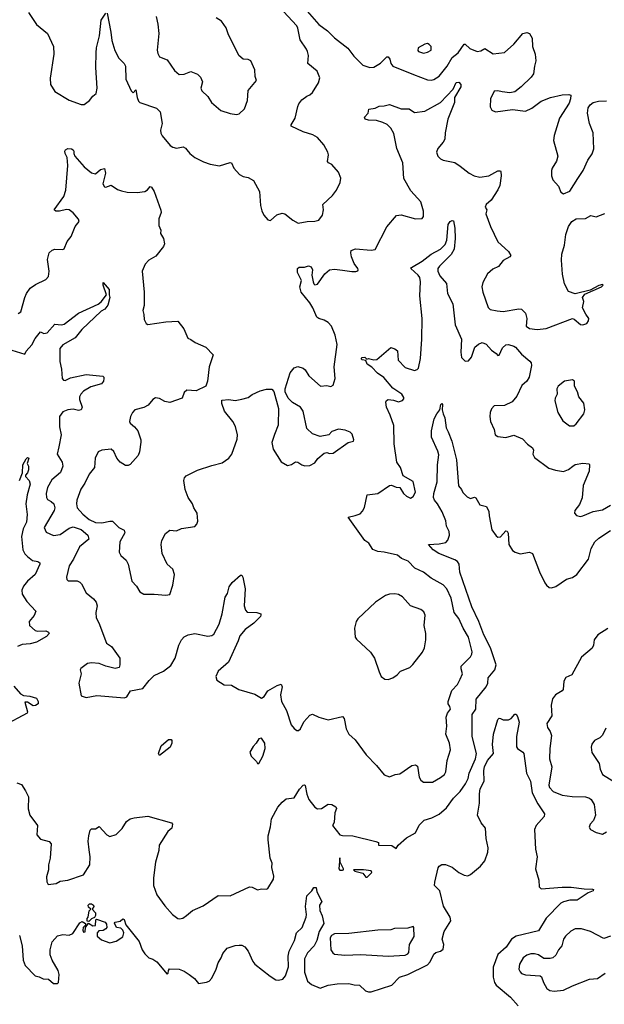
# Model space of a CAD drawing. Extents: x 2133489 to 2292442, y 756223 to 916462.
# Tile 370 of 463: x 2252876 to 2257348, y 845777 to 853310. Entities that reach past the tile are written whole.
import ezdxf

# ---------------------------------------------------------------- set-up
doc = ezdxf.new("R2010")
doc.units = 0

msp = doc.modelspace()

# ---------------------------------------------------------------- linework, layer by layer
at = {"layer": '0CON20XD'}
for points in [[(2252944.2, 853365), (2253005, 853272.5), (2253088.8, 853205), (2253133.8, 853105), (2253137.5, 853045), (2253108.3, 852861.7), (2253112, 852815), (2253145, 852760), (2253255, 852693.4), (2253345, 852661.9), (2253368.3, 852661.7), (2253409.7, 852690.3), (2253435.6, 852724.4), (2253460, 852745), (2253469.5, 852785), (2253459.2, 852945), (2253461.3, 853055), (2253463.1, 853095), (2253486.2, 853185), (2253498.1, 853305), (2253535, 853360)], [(2253545, 853360), (2253573.5, 853215), (2253580.2, 853150.2), (2253603.3, 853075), (2253634.2, 853015), (2253674.5, 852974.5), (2253684.3, 852955), (2253688, 852855), (2253727.5, 852765), (2253745, 852748.8), (2253765, 852772.5), (2253775.5, 852715), (2253785, 852686.7), (2253795, 852676), (2253922.6, 852632.6), (2253951.2, 852605), (2253966, 852515), (2253954, 852465), (2253955, 852442.5), (2253965, 852420), (2254028.3, 852348.3), (2254046.7, 852335), (2254075, 852327.1), (2254126.8, 852336.8), (2254145, 852328), (2254155, 852313.8), (2254178, 852285), (2254215, 852255.8), (2254282.1, 852222.1), (2254332.5, 852205), (2254405, 852191.4), (2254485, 852216), (2254495, 852213.3), (2254515, 852172.5), (2254556.7, 852125), (2254585, 852110), (2254625, 852101.2), (2254665, 852078.8), (2254711.2, 851995), (2254718.3, 851888.3), (2254728.3, 851848.3), (2254743.3, 851815), (2254775, 851777.5), (2254795, 851772.5), (2254844.2, 851815.8), (2254885, 851828.8), (2254905, 851823.3), (2254965, 851776.7), (2255006.1, 851753.9), (2255075, 851766), (2255135, 851768), (2255165, 851776.7), (2255191.2, 851815), (2255200, 851855), (2255196.2, 851895), (2255268.8, 851965), (2255298.8, 852005), (2255328.8, 852065), (2255333, 852097), (2255313.6, 852143.6), (2255265, 852202.5), (2255237.5, 852215), (2255230, 852225), (2255238.8, 852275), (2255233.8, 852295), (2255201.7, 852351.7), (2255155, 852408.8), (2255119.1, 852429.1), (2255045, 852452.9), (2254953.8, 852495), (2254952, 852505), (2254984.2, 852555), (2255002.9, 852645), (2255012.5, 852665), (2255035, 852696.7), (2255072.5, 852725), (2255095.8, 852734.2), (2255115, 852753.3), (2255162.7, 852827.3), (2255170.8, 852865), (2255150.8, 852915), (2255081.2, 852975), (2255084.3, 853035), (2255078.9, 853065), (2255071.1, 853085), (2255021.2, 853155), (2255004, 853244), (2254995, 853261.4), (2254895, 853372.2)], [(2253920.3, 853335), (2253932.4, 853275), (2253940.5, 853205), (2253927, 853077), (2253931.7, 853051.7), (2253945, 853026.2), (2254005, 853003.3), (2254061.2, 852921.2), (2254095, 852890), (2254135, 852892.9), (2254185, 852914), (2254235, 852892), (2254258.7, 852868.7), (2254274.3, 852835), (2254262.5, 852785), (2254269.2, 852765), (2254315, 852722), (2254344.2, 852675), (2254415, 852616), (2254485, 852592.5), (2254535, 852584.2)], [(2254535, 852584.2), (2254555, 852588.8), (2254595, 852627.5), (2254617.4, 852692.6), (2254625, 852766.7), (2254686.7, 852845), (2254676.7, 852875), (2254674, 852925), (2254644.2, 852994.2), (2254625, 853003.8), (2254585, 853008), (2254551.2, 853035), (2254470.9, 853200.9), (2254456.6, 853246.6), (2254418.7, 853298.7), (2254380, 853325)], [(2255075, 853375.4), (2255165, 853273.1), (2255231.9, 853225), (2255285, 853170), (2255385, 853091.2), (2255431.4, 853031.4), (2255501.3, 852961.3), (2255555, 852944.4), (2255585, 852947.1), (2255635, 852977.5), (2255685, 853026.2), (2255695, 853026.7), (2255707.4, 853007.4), (2255715.6, 852975), (2255730, 852955), (2255888.6, 852891.4), (2255995, 852850), (2256025, 852846.2), (2256045, 852850.8), (2256085, 852877.3), (2256147.4, 852955), (2256185, 853019.5), (2256230, 853055), (2256275, 853121.2), (2256285, 853121.2), (2256318.8, 853088.8), (2256375, 853067.5), (2256405, 853070.7), (2256435, 853088.9), (2256498.8, 853048.8), (2256585, 853059.2), (2256655, 853121.2), (2256725, 853203.3), (2256755, 853211.2), (2256775, 853203.3), (2256797.6, 853167.6), (2256800, 853105), (2256820, 853045), (2256825.7, 852995), (2256813.1, 852955), (2256805.6, 852894.4), (2256789.7, 852870.3), (2256713.5, 852796.5), (2256665, 852758.5), (2256625, 852749.2), (2256568.1, 852758.1), (2256535, 852766.4), (2256505, 852762), (2256478.1, 852705), (2256475, 852642.5), (2256488.3, 852618.3), (2256515, 852603.8), (2256645, 852622.5), (2256745, 852610), (2256795, 852633.1), (2256865, 852685.6), (2256936.7, 852715), (2257025, 852735.6), (2257077.5, 852737.5), (2257091.2, 852731.2), (2257090.8, 852705), (2257079.7, 852670.3), (2257005.8, 852555), (2256965.8, 852424.2), (2256960, 852385), (2256994, 852265), (2256981.7, 852228.3), (2256950, 852175), (2256943.8, 852155), (2256943.3, 852115), (2256953.3, 852085), (2256996.7, 852035), (2257015, 851990), (2257035, 851977.5), (2257085, 851996.7), (2257146.4, 852093.6), (2257185.8, 852155), (2257222, 852235), (2257255, 852282.5), (2257267.7, 852322.3), (2257263.8, 852445), (2257236.2, 852515), (2257218.8, 852595), (2257224.1, 852635.9), (2257240.8, 852659.2), (2257264.1, 852675.9), (2257304.1, 852685.9), (2257365, 852688)], [(2255965, 853054.3), (2255995, 853060), (2256023.6, 853076.4), (2256023.3, 853105), (2256008.8, 853118.8), (2255995, 853126.2), (2255975, 853121.2), (2255923.8, 853095), (2255921.2, 853075), (2255926.7, 853065), (2255965, 853054.3)], [(2254824.1, 850135.9), (2254804, 850075), (2254813.8, 850025), (2254875, 849927.5), (2254925, 849900), (2254955, 849906.7), (2254985, 849926.7), (2255005, 849923.8), (2255035, 849903.3), (2255057, 849897), (2255095, 849900), (2255135, 849920), (2255157.3, 849952.7), (2255205, 849993.3), (2255225, 849998.8), (2255245, 849991.2), (2255275, 849993.8), (2255390, 850075), (2255430, 850085), (2255432.5, 850095), (2255418.3, 850138.3), (2255403.6, 850153.6), (2255365, 850168.8), (2255313.9, 850176.1), (2255265, 850160), (2255240, 850135), (2255175, 850122), (2255115, 850142), (2255073.4, 850183.4), (2255044.2, 850314.2), (2255025, 850346.7), (2254962.4, 850382.4), (2254930, 850415), (2254907.5, 850462.5), (2254906.7, 850485), (2254945, 850607.5), (2254975, 850647.5), (2255005, 850656.7), (2255045, 850643.3), (2255060.5, 850630.5), (2255088.8, 850585), (2255176.1, 850506.1), (2255225, 850510), (2255255, 850504.2), (2255273.8, 850515), (2255290.5, 850565), (2255282.9, 850655), (2255305.5, 850825.5), (2255290, 850895), (2255261.1, 850965), (2255235, 850992.2), (2255205, 851012.2), (2255163.9, 851023.9), (2255148.6, 851035), (2255118.8, 851105), (2255095, 851144.4), (2255029.5, 851225), (2255018.6, 851265), (2255032.5, 851315), (2255000, 851375), (2255001.2, 851405), (2255015, 851416.2), (2255055, 851416.2), (2255085, 851426), (2255105, 851420), (2255115.9, 851395.9), (2255111.2, 851355), (2255120, 851305), (2255125, 851290), (2255135, 851282.5), (2255155, 851287.5), (2255210, 851365), (2255245, 851396), (2255285, 851400.8), (2255346.2, 851393.8), (2255417.7, 851382.3), (2255447.7, 851382.3), (2255461.7, 851388.3), (2255466, 851395), (2255462, 851405), (2255434.5, 851444.5), (2255414.2, 851495), (2255408.8, 851525), (2255412.5, 851545), (2255444.2, 851555.8), (2255565, 851545.8), (2255595, 851552.5), (2255685.5, 851725), (2255759.1, 851810.9), (2255795, 851817.5), (2255905, 851786), (2255955, 851790), (2255966, 851804), (2255964.5, 851845), (2255944, 851915), (2255869.2, 851999.2), (2255815.3, 852095), (2255808.2, 852215), (2255760.8, 852325), (2255738.9, 852438.9), (2255715, 852480), (2255686.8, 852506.8), (2255653.2, 852523.2), (2255605, 852537.5), (2255545, 852540.8), (2255518.3, 852548.3), (2255512.5, 852565), (2255542.5, 852595), (2255547.5, 852625), (2255595, 852633.8), (2255625, 852648.8), (2255665, 852651.2), (2255705, 852662), (2255795, 852628.8), (2255855, 852628), (2255895, 852600.8), (2255975, 852610), (2256094.2, 852675.8), (2256191.7, 852778.3), (2256215, 852830), (2256235, 852832.5), (2256250, 852815), (2256250, 852795), (2256201.2, 852715), (2256203.3, 852675), (2256150.7, 852549.3), (2256131.2, 852445), (2256128, 852395), (2256116.8, 852373.2), (2256074, 852325), (2256065.8, 852295), (2256075.7, 852265), (2256095.8, 852245), (2256116.7, 852235), (2256205, 852217.5), (2256245, 852188.1), (2256314, 852135), (2256353.9, 852115), (2256395, 852105.1), (2256465, 852114.9), (2256535, 852152.9), (2256553.6, 852153.6), (2256558, 852148), (2256560.3, 852115), (2256548.4, 852041.6), (2256533, 852007), (2256482, 851928), (2256444.7, 851895), (2256436.2, 851875), (2256449.2, 851855), (2256442, 851825), (2256478.3, 851728.3), (2256535, 851611.2), (2256615, 851536.2), (2256633.3, 851505), (2256625.7, 851494.3), (2256575, 851468), (2256539.3, 851420.7), (2256495, 851400.6), (2256454, 851365), (2256419.7, 851300.3), (2256411.4, 851265), (2256418.6, 851225), (2256459.1, 851109.1), (2256475, 851092.5), (2256528.3, 851081.7), (2256575, 851077.3), (2256695, 851097.1), (2256715, 851094.2), (2256744.3, 851064.3), (2256755.8, 851025), (2256751.2, 850965), (2256775, 850948), (2256835, 850940), (2256902.7, 850947.3), (2257105, 851023.8), (2257118.8, 851018.8), (2257165, 850978), (2257185, 850976), (2257215, 850986.2), (2257228, 851005), (2257229.2, 851025), (2257205.8, 851055.8), (2257182, 851105), (2257191.4, 851155), (2257181.9, 851185), (2257199.8, 851210.2), (2257327.8, 851265), (2257338.8, 851278.8), (2257333.3, 851283.3), (2257306, 851275), (2257239.8, 851240.2), (2257126.5, 851213.5), (2257075, 851230.8), (2257045, 851289.5), (2257027.6, 851362.4), (2257021, 851471), (2257024.3, 851515), (2257043.8, 851585), (2257055, 851665.8), (2257075, 851726.9), (2257099.2, 851765), (2257133.8, 851785), (2257205, 851790), (2257245, 851811.2), (2257285, 851802.5), (2257353, 851827)], [(2252865, 851061.2), (2252884.2, 851075.8), (2252914.3, 851185), (2252927.5, 851215), (2252956, 851255), (2252996.7, 851285), (2253075, 851322), (2253096.2, 851345), (2253102, 851385), (2253088, 851475), (2253101.2, 851525), (2253124.2, 851545.8), (2253145, 851553.8), (2253205, 851552), (2253215, 851556.7), (2253237.9, 851612.1), (2253269.1, 851650.9), (2253301.3, 851728.7), (2253331.9, 851765), (2253325, 851784), (2253285, 851832.5), (2253255.5, 851855.5), (2253235, 851857.1), (2253180, 851845), (2253153.6, 851843.6), (2253140, 851855), (2253213.2, 851956.8), (2253229.2, 852005), (2253243.1, 852195), (2253239.4, 852255), (2253224.4, 852285), (2253222, 852305), (2253226, 852314), (2253245, 852323.8), (2253272.3, 852322.3), (2253286.2, 852315), (2253291.2, 852305), (2253290, 852285), (2253298.8, 852265), (2253368, 852185), (2253425, 852138), (2253455, 852130), (2253495, 852163.8), (2253525, 852170), (2253532.1, 852135), (2253512.6, 852055), (2253525, 852030.6), (2253535, 852028.1), (2253575, 852044), (2253625, 852010.8), (2253655, 852000), (2253699.3, 851989.3), (2253775, 851987.1), (2253832.5, 851995), (2253852.7, 852007.3), (2253875, 852033.3), (2253885, 852028.8), (2253905, 851996.2), (2253956.5, 851853.5), (2253958.5, 851835), (2253940.8, 851785), (2253939.2, 851735), (2253955, 851700), (2253953.8, 851675), (2253976, 851636), (2253983.3, 851595), (2253975.8, 851574.2), (2253918.3, 851501.7), (2253865, 851470), (2253835, 851440), (2253812.5, 851385), (2253827.5, 851225), (2253828, 851122), (2253817.5, 851085), (2253826.7, 851055), (2253827.5, 851015), (2253842.5, 850985), (2253857, 850977), (2253995, 850999.4), (2254085, 851003.8), (2254131.2, 850945), (2254162.3, 850872.3), (2254185, 850864), (2254219.5, 850839.5), (2254298.8, 850805), (2254355.8, 850745), (2254325.7, 850655), (2254312.5, 850545), (2254298.8, 850505), (2254225, 850470.8), (2254154, 850475), (2254135, 850458), (2254119.2, 850415), (2254025, 850380.8), (2253985, 850388.1), (2253945, 850410.6), (2253915, 850417.5), (2253895.6, 850404.4), (2253858.7, 850361.3), (2253825, 850342.5), (2253757.5, 850325), (2253738, 850305), (2253724.2, 850275), (2253716.7, 850235), (2253722.3, 850222.3), (2253755, 850196.2), (2253778.8, 850165), (2253802, 850095), (2253802.3, 850077.7), (2253792.5, 850005), (2253782, 849975), (2253722.3, 849907.7), (2253705, 849898.8), (2253685, 849898), (2253645, 849925.6), (2253618.2, 849955), (2253595, 850007.1), (2253575, 850023.5), (2253503.4, 850016.6), (2253475, 850002.5), (2253453.1, 849955), (2253448.9, 849885), (2253407.6, 849832.4), (2253375.3, 849764.7), (2253342.4, 849717.6), (2253314.2, 849635), (2253309.2, 849605), (2253315.2, 849575.2), (2253358.1, 849528.1), (2253408.2, 849485), (2253455, 849462.9), (2253505, 849459.7), (2253564.4, 849474.4), (2253585, 849472.9), (2253634.5, 849424.5), (2253676.2, 849405), (2253680, 849385), (2253641.1, 849315), (2253637.5, 849235), (2253650.9, 849210.9), (2253690, 849175), (2253706.7, 849145), (2253734, 849015), (2253768.8, 848975), (2253795, 848932.5), (2253826.1, 848916.1), (2253905, 848916.2), (2253995, 848906.2), (2254025, 848912.5), (2254047.5, 848985), (2254060, 849065), (2254048, 849105), (2254004, 849145), (2253965.7, 849225), (2253959.2, 849295), (2253964.2, 849325), (2253991.2, 849378.8), (2254025, 849403.3), (2254075, 849400), (2254115, 849418), (2254215, 849432.5), (2254230.7, 849449.3), (2254237.7, 849472.3), (2254233.3, 849535), (2254208.8, 849575), (2254198.8, 849605), (2254164.4, 849654.4), (2254142.5, 849715), (2254132, 849785), (2254136.2, 849805), (2254150.3, 849819.7), (2254235, 849862.5), (2254345, 849900), (2254425, 849920), (2254475, 849954.2), (2254499.2, 849985), (2254539.7, 850100.3), (2254542.9, 850135), (2254526.9, 850196.9), (2254505.8, 850235.8), (2254442.5, 850315), (2254423, 850373), (2254421.7, 850398.3), (2254475, 850403.3), (2254525, 850397.5), (2254575, 850406.7), (2254625, 850420), (2254655, 850442.5), (2254715, 850470), (2254765, 850482.5), (2254805, 850482.5), (2254820, 850465), (2254856.2, 850335), (2254853, 850207), (2254824.1, 850135.9)], [(2255443, 849517), (2255479.7, 849530.3), (2255499.7, 849550.3), (2255512.9, 849577.1), (2255535, 849673.8), (2255615.6, 849684.4), (2255705, 849746.7), (2255719.3, 849749.3), (2255755, 849732.5), (2255785, 849730), (2255812.5, 849685), (2255833.9, 849663.9), (2255865, 849650), (2255885, 849662.5), (2255903.8, 849695), (2255886.1, 849776.1), (2255810.7, 849820.7), (2255788.8, 849885), (2255762, 849925), (2255741.1, 850065), (2255737.1, 850205), (2255711.1, 850285), (2255683.1, 850345), (2255676.2, 850383.8), (2255682.3, 850397.7), (2255695, 850403.8), (2255735, 850400), (2255775, 850386.2), (2255805, 850397.5), (2255815, 850410), (2255815, 850420), (2255798.8, 850445), (2255730.7, 850490.7), (2255661.4, 850571.4), (2255614, 850605), (2255570.3, 850650.3), (2255534, 850675), (2255523, 850703), (2255495, 850707.5), (2255487.5, 850715), (2255495, 850726), (2255516.7, 850726.7), (2255532.5, 850712.5), (2255545, 850717.5), (2255585, 850708), (2255608.8, 850711.2), (2255715, 850802.5), (2255745, 850792.5), (2255766.1, 850776.1), (2255772.5, 850705), (2255825, 850649.2), (2255895, 850626.2), (2255917.5, 850632.5), (2255925.9, 850644.1), (2255942, 850718), (2255953.1, 850865), (2255955.6, 851025), (2255937.4, 851197.4), (2255942.5, 851305), (2255936.6, 851336.6), (2255925, 851356), (2255867.5, 851405), (2255873.3, 851415), (2255955, 851463.1), (2256023.1, 851515), (2256095, 851553.8), (2256129.9, 851590.1), (2256142.7, 851622.7), (2256155, 851742.5), (2256168.8, 851765), (2256185, 851774), (2256195, 851770), (2256204.4, 851715), (2256207.3, 851635), (2256200.9, 851555), (2256177.2, 851512.8), (2256087.3, 851425), (2256075.5, 851405), (2256073.8, 851385), (2256090.2, 851350.2), (2256141.9, 851291.9), (2256149.6, 851215), (2256190, 851135), (2256208.5, 850975), (2256254.6, 850865), (2256249.6, 850765), (2256254.6, 850725), (2256285, 850698.5), (2256308.9, 850701.1), (2256331.7, 850728.3), (2256358, 850805), (2256385, 850828), (2256415, 850841.2), (2256445, 850828), (2256485, 850781.2), (2256521.2, 850755), (2256535, 850740), (2256545, 850742.5), (2256569.5, 850800.5), (2256595, 850821.2), (2256615, 850823.8), (2256655, 850812), (2256668.8, 850805), (2256715, 850752), (2256777.6, 850697.6), (2256788, 850685), (2256792.5, 850665), (2256774.5, 850575), (2256754.4, 850545), (2256717.6, 850512.4), (2256679.4, 850430.6), (2256644.4, 850385.6), (2256585, 850357.5), (2256505.5, 850354.5), (2256486.2, 850333.8), (2256475.6, 850305), (2256473, 850273), (2256478.6, 850235), (2256506.9, 850175), (2256513.8, 850135), (2256535, 850122), (2256595, 850114.3), (2256655, 850130), (2256722.3, 850102.3), (2256761.7, 850061.7), (2256798, 850035), (2256805.7, 850015.7), (2256802.5, 849985), (2256815, 849960), (2256925, 849878), (2256975, 849862.9), (2257035, 849854.4), (2257075, 849869.2), (2257108, 849895), (2257126, 849906), (2257185, 849917.1), (2257232.5, 849912.5), (2257236, 849905), (2257232.5, 849855), (2257187.5, 849745), (2257179.3, 849650.7), (2257158.2, 849601.8), (2257123.8, 849555), (2257121.2, 849535), (2257136.2, 849516.2), (2257165, 849510), (2257185, 849512.9), (2257263.6, 849546.4), (2257335, 849560.6), (2257395.4, 849594.6)], [(2252815, 850781.3), (2252915, 850750), (2252925.8, 850775), (2252968.3, 850821.7), (2252995, 850871.9), (2253035, 850921.2), (2253059.7, 850909.7), (2253085, 850914), (2253145, 850981.1), (2253195, 850974.5), (2253215, 850981.1), (2253325, 851064.5), (2253476.7, 851133.3), (2253498.5, 851151.5), (2253540, 851205), (2253515, 851280), (2253515, 851300), (2253560, 851245), (2253560, 851205), (2253566.7, 851185), (2253550.5, 851125), (2253527.1, 851095), (2253499.8, 851080.2), (2253350.3, 850939.7), (2253300.5, 850875), (2253205, 850821.4), (2253184.2, 850795), (2253182.1, 850695), (2253196.5, 850635), (2253201.8, 850565), (2253211.5, 850551.5), (2253225, 850548.6), (2253265, 850568.6), (2253385, 850595.7), (2253511.7, 850581.7), (2253520, 850575), (2253520, 850565), (2253517.5, 850545), (2253502.5, 850525), (2253420.2, 850499.8), (2253365, 850468.1), (2253343.1, 850445), (2253333.6, 850425), (2253332.5, 850405), (2253354, 850345), (2253346.7, 850325), (2253325, 850320.8), (2253285, 850329.4), (2253244.3, 850325.7), (2253205, 850308.8), (2253180, 850275), (2253180.6, 850195), (2253193.1, 850135), (2253175, 850042.5), (2253163.8, 849985), (2253201.4, 849925), (2253205.5, 849894.5), (2253188.6, 849845), (2253120.5, 849789.5), (2253088.3, 849731.7), (2253077.8, 849685), (2253080, 849655), (2253089.7, 849639.7), (2253116, 849625), (2253135.8, 849605), (2253144.4, 849575), (2253140, 849555), (2253064, 849425), (2253078.8, 849388.8), (2253135, 849362.9), (2253185, 849372.5), (2253255, 849420), (2253285, 849429.6), (2253345, 849410), (2253396.9, 849365), (2253404.2, 849335), (2253333.7, 849276.4), (2253288.3, 849181.7), (2253255, 849132), (2253234.1, 849044.1), (2253236.1, 849026.1), (2253246.1, 849016.1), (2253315, 849015.8), (2253335, 849008), (2253347.5, 848995), (2253384.2, 848925), (2253439.8, 848879.8), (2253460, 848855), (2253468.1, 848825), (2253458.1, 848775), (2253461.4, 848735), (2253482.2, 848695), (2253540.3, 848540.3), (2253578.8, 848515), (2253642.5, 848425), (2253642.5, 848375), (2253636.4, 848353.6), (2253605, 848346.7), (2253535, 848364), (2253485, 848384.2), (2253425, 848389.2), (2253395, 848383.8), (2253344.5, 848345.5), (2253338.1, 848335), (2253347.3, 848305), (2253328.8, 848235), (2253345, 848137.5), (2253385, 848125.5), (2253465, 848138.8), (2253677.8, 848122.2), (2253695, 848128.8), (2253723.8, 848176.2), (2253817.7, 848192.3), (2253867.1, 848255), (2253905, 848293.3), (2253975.3, 848324.7), (2254032, 848368), (2254064.4, 848425), (2254094.5, 848525), (2254115, 848565.7), (2254135, 848588.9), (2254165, 848603.5), (2254215, 848614.4), (2254315, 848592.9), (2254345, 848597.5), (2254360.3, 848609.7), (2254401.4, 848685), (2254424.1, 848764.1), (2254447.7, 848892.3), (2254465, 848920), (2254478.3, 848971.7), (2254502.5, 849005), (2254565, 849060), (2254575, 849060), (2254582.5, 849045), (2254602, 848955), (2254592.5, 848825), (2254603.2, 848793.2), (2254616, 848776), (2254690, 848775), (2254720, 848765), (2254720, 848755), (2254717.5, 848745), (2254667, 848693), (2254600, 848645), (2254560.8, 848595), (2254547.5, 848557.5), (2254474, 848395), (2254393.8, 848325), (2254376.7, 848285), (2254385, 848257.5), (2254440.5, 848220.5), (2254495, 848220), (2254552.5, 848185), (2254675, 848148.8), (2254725, 848118.8), (2254745, 848133.3), (2254775, 848176.7), (2254845, 848216.7), (2254877, 848227), (2254883.3, 848205), (2254870, 848145), (2254878.8, 848095), (2254916.2, 848025), (2254954, 847915), (2254975, 847886.2), (2254995, 847871.2), (2255007.7, 847872.3), (2255023.3, 847885), (2255050.9, 847939.1), (2255095, 847988.8), (2255115, 847998), (2255165, 847974.4), (2255235, 847954.4), (2255345, 847978.8), (2255357.5, 847965), (2255374.2, 847885.8), (2255392.7, 847842.7), (2255441.7, 847801.7), (2255526.7, 847685), (2255606.2, 847605), (2255665, 847534), (2255705, 847518.8), (2255747.5, 847535), (2255785, 847541.4), (2255875, 847603.3), (2255905, 847610), (2255918.8, 847598.8), (2255932.2, 847515), (2255945, 847491.2), (2255965, 847478), (2256035, 847478), (2256095, 847512.5), (2256125, 847536), (2256136.9, 847555), (2256146.8, 847643.2), (2256171.4, 847725), (2256164.5, 847774.5), (2256135.6, 847845), (2256143.1, 847905), (2256138.9, 847975), (2256148.9, 848005), (2256171.1, 848035), (2256166.7, 848055), (2256153.1, 848075), (2256153.1, 848095), (2256182.4, 848177.6), (2256225.6, 848225), (2256245.5, 848264.5), (2256262.5, 848305), (2256252.9, 848345), (2256254.3, 848365), (2256324.3, 848435), (2256335.6, 848455), (2256337.8, 848475), (2256309.1, 848585), (2256267.5, 848655), (2256235, 848729.2), (2256200.4, 848775), (2256176.7, 848885), (2256142.9, 848955), (2256115, 848986.2), (2256025, 849036.9), (2255964.2, 849084.2), (2255898.8, 849115), (2255846.6, 849166.6), (2255797.6, 849187.6), (2255765, 849212), (2255665, 849237.1), (2255615, 849242), (2255577.7, 849257.7), (2255548, 849305), (2255516.2, 849325), (2255390, 849505), (2255443, 849517)], [(2257115, 850202), (2257133, 850217), (2257191.2, 850295), (2257200, 850325), (2257191.2, 850375), (2257152.5, 850425), (2257143.2, 850463.2), (2257121.2, 850505), (2257120, 850545), (2257105, 850553.3), (2257045, 850544), (2256995, 850506), (2256985.7, 850485), (2256988.6, 850445), (2256971.9, 850415), (2256968.6, 850395), (2256992.5, 850305), (2257032.1, 850242.1), (2257083.2, 850203.2), (2257115, 850202)], [(2253408.5, 846958.5), (2253400.6, 847025), (2253404.2, 847065.8), (2253415, 847110), (2253425, 847120), (2253455, 847120), (2253485, 847137.5), (2253543, 847073), (2253565, 847062), (2253615, 847076.9), (2253658.7, 847121.3), (2253693.3, 847176.7), (2253721.2, 847195), (2253752.5, 847205), (2253857, 847217), (2254037.5, 847165), (2254046, 847155), (2254038.8, 847125), (2254009.5, 847100.5), (2253942.5, 846995), (2253940.5, 846955), (2253914, 846865), (2253898.5, 846745), (2253899.1, 846685), (2253925.6, 846615), (2253985, 846530), (2254045, 846464.2), (2254084.5, 846434.5), (2254098.8, 846431.2), (2254125, 846437.1), (2254153.1, 846456.9), (2254198.6, 846495), (2254278.3, 846531.7), (2254395, 846610), (2254485, 846607.5), (2254635, 846675.7), (2254655, 846672.9), (2254696.4, 846653.6), (2254725, 846660), (2254763, 846657), (2254775, 846662.5), (2254817.5, 846735), (2254821.2, 846758.8), (2254805.6, 846825), (2254807.1, 846857.1), (2254793.1, 846895), (2254775.6, 847035), (2254777.5, 847065), (2254795.8, 847135), (2254801.4, 847195), (2254851.1, 847285), (2254884.2, 847325), (2254915, 847348.8), (2254975, 847356.2), (2255017.4, 847422.6), (2255045, 847454.2), (2255055, 847456), (2255060.5, 847450.5), (2255073.1, 847385), (2255088, 847345), (2255134.6, 847284.6), (2255155, 847272.9), (2255185, 847276.5), (2255235, 847309.4), (2255265, 847305.6), (2255295, 847288), (2255299.2, 847275), (2255287.1, 847242.9), (2255282.1, 847167.9), (2255268, 847145), (2255325, 847074.3), (2255345, 847068), (2255425, 847065.7), (2255601.7, 847021.7), (2255620, 847015), (2255620, 846995), (2255722.5, 846992.5), (2255755, 846970), (2255772.5, 846995), (2255835, 847052), (2255905, 847090), (2255932.8, 847147.2), (2255971.2, 847185), (2256030, 847205), (2256085, 847232.5), (2256139.8, 847280.2), (2256195.6, 847355), (2256245, 847405.5), (2256285.8, 847465), (2256306.3, 847505), (2256314.7, 847545), (2256362.2, 847655), (2256370.3, 847695), (2256337.1, 847825), (2256337.5, 847995), (2256364.7, 848035.3), (2256368.6, 848111.4), (2256444.7, 848205.3), (2256456.4, 848235), (2256459.5, 848275), (2256511.5, 848335), (2256520, 848375), (2256477.8, 848505), (2256426, 848605), (2256387.9, 848705), (2256335, 848818), (2256242.8, 849082.8), (2256237.1, 849145), (2256224.4, 849165), (2256205, 849178.5), (2256082.9, 849225), (2256039.5, 849255), (2256004, 849295), (2256085, 849300), (2256135, 849311.1), (2256152, 849328), (2256164.8, 849365), (2256161, 849395), (2256141.6, 849435), (2256134.8, 849475), (2256108.3, 849545), (2256073.3, 849605), (2256048.7, 849635), (2256042.5, 849655), (2256044.8, 849685), (2256070, 849775), (2256071.8, 849905), (2256081.4, 849981.4), (2256075, 850010), (2256027.5, 850115), (2256026.7, 850165), (2256046.2, 850255), (2256066.2, 850295), (2256091.2, 850325), (2256097.5, 850365), (2256105, 850372.5), (2256110, 850365), (2256107.1, 850325), (2256115.4, 850295.4), (2256127.5, 850265), (2256137.3, 850187.3), (2256155, 850157.5), (2256182.2, 850085), (2256216.8, 849943.2), (2256232.4, 849742.4), (2256255.7, 849715.7), (2256265, 849693.3), (2256299.3, 849659.3), (2256325, 849647.5), (2256355, 849657.5), (2256365, 849652.5), (2256395, 849597.5), (2256447.5, 849585), (2256466.1, 849546.1), (2256466.7, 849515), (2256487.8, 849407.8), (2256520.3, 849360.3), (2256535, 849352), (2256555, 849354), (2256595, 849400), (2256605, 849397.5), (2256611.7, 849381.7), (2256617.5, 849295), (2256645, 849248.9), (2256665.3, 849235.3), (2256704.7, 849224.7), (2256775, 849237.1), (2256800, 849225), (2256852.5, 849085), (2256892.8, 849002.8), (2256905, 848984), (2256927, 848967), (2256945, 848964.3), (2256976.3, 848973.7), (2257060, 849030), (2257105, 849042.1), (2257138.5, 849065), (2257226.6, 849183.4), (2257246.8, 849265), (2257275.5, 849315), (2257307, 849343), (2257395, 849401.5)], [(2252873.3, 849785), (2252896.7, 849843.3), (2252900.8, 849905), (2252925, 849951.2), (2252935, 849960), (2252946.1, 849956.1), (2252933.3, 849915), (2252943, 849893), (2252942.7, 849867.3), (2252935.9, 849844.1), (2252920, 849825), (2252920, 849815), (2252948.8, 849785), (2252956.5, 849756.5), (2252934, 849674), (2252923.2, 849605), (2252931.8, 849525), (2252929.1, 849465), (2252903.3, 849415), (2252889.7, 849355), (2252899.6, 849255), (2252914.1, 849224.1), (2252935, 849201.9), (2252975, 849172.9), (2253015, 849164), (2253028.8, 849155), (2253031.2, 849145), (2252994.3, 849065), (2252934.4, 849015.6), (2252905.3, 848975), (2252893.5, 848945), (2252895.3, 848915.3), (2252929.4, 848859.4), (2252998.1, 848785), (2252987.8, 848752.2), (2252947.1, 848705), (2252950, 848675), (2252995, 848637.1), (2253015, 848630.8), (2253075, 848634), (2253097.5, 848625), (2253101.2, 848615), (2253079.8, 848590.2), (2253005, 848548.2), (2252955, 848534.6), (2252895, 848529.6), (2252860, 848515)], [(2255695, 848263.3), (2255730, 848275), (2255763, 848297), (2255790, 848325), (2255860, 848355), (2255883, 848377), (2255957.7, 848472.3), (2255973.8, 848505), (2255983.8, 848565), (2255984, 848615), (2255970, 848675), (2255978, 848755), (2255968.8, 848778.8), (2255945, 848798.8), (2255865.8, 848825.8), (2255803.3, 848895), (2255775, 848912), (2255745, 848917.5), (2255705, 848915.7), (2255673.3, 848905), (2255598.8, 848855), (2255462.5, 848725), (2255450, 848705), (2255436.7, 848655), (2255443.3, 848585), (2255451.7, 848571.7), (2255560.7, 848470.7), (2255590, 848425), (2255625, 848320), (2255642.5, 848285), (2255670, 848265), (2255695, 848263.3)], [(2257375, 848651.9), (2257298, 848605), (2257270.8, 848565), (2257265.6, 848525), (2257255, 848500.8), (2257175, 848432.5), (2257101.1, 848298.9), (2257053.2, 848276.8), (2257039.7, 848250.3), (2257032.9, 848185), (2257025, 848174.3), (2256976.1, 848143.9), (2256953.1, 848115), (2256940.8, 848065), (2256945.7, 847985), (2256908.1, 847925), (2256913.1, 847895), (2256934.4, 847865), (2256945.6, 847835), (2256932.5, 847735), (2256930, 847655), (2256948.1, 847595), (2256924.5, 847455), (2256928.9, 847435), (2256957.5, 847405), (2257025, 847377.1), (2257103.6, 847366.4), (2257205, 847363.8), (2257235, 847355.5), (2257248.1, 847345), (2257271.5, 847305), (2257280, 847225), (2257265.3, 847184.7), (2257240, 847155), (2257232, 847132), (2257242.5, 847115), (2257285, 847092), (2257335, 847078.8), (2257365, 847095.8)], [(2252831.6, 848211.6), (2252882.4, 848152.4), (2252905, 848138.6), (2252953.8, 848133.8), (2253005, 848120), (2253016.7, 848095), (2253017.5, 848075), (2252997.3, 848062.7), (2252978.6, 848061.4), (2252935, 848088), (2252915, 848087.5), (2252935.8, 848015), (2252933.3, 848005), (2252751.9, 847908.1)], [(2252875, 846303.3), (2252895.6, 846225), (2252901.2, 846115), (2252918, 846075), (2252995, 845996), (2253025, 845988.8), (2253055, 845971.2), (2253095, 845970), (2253135, 845937.5), (2253165, 845937.5), (2253172.5, 845945), (2253176.7, 846005), (2253170, 846035), (2253124.2, 846115), (2253110, 846155), (2253108, 846195), (2253124, 846255), (2253165, 846300), (2253205, 846312), (2253255, 846307.5), (2253281.4, 846318.6), (2253335, 846400), (2253355, 846410), (2253380, 846395), (2253378.3, 846381.7), (2253362.5, 846365), (2253360, 846345), (2253365, 846330), (2253377, 846333), (2253380, 846365), (2253401.7, 846398.3), (2253435, 846377.5), (2253455, 846380), (2253457.5, 846422.5), (2253462.5, 846427.5), (2253528.8, 846405), (2253541.2, 846391.2), (2253542.5, 846365), (2253535.8, 846355), (2253515, 846342.7), (2253480.9, 846339.1), (2253468, 846325), (2253468, 846298), (2253501.2, 846271.2), (2253565, 846247.5), (2253615, 846260), (2253665.5, 846294.5), (2253673.6, 846325), (2253665.4, 846345.4), (2253648.7, 846358.7), (2253616.2, 846365), (2253602.3, 846397.7), (2253605, 846405.8), (2253645, 846413.8), (2253665, 846432.5), (2253675, 846426.7), (2253688, 846385), (2253788.9, 846258.9), (2253813.2, 846193.2), (2253834.2, 846164.2), (2253865, 846133.8), (2253895, 846123.3), (2253925, 846101.2), (2254005, 846007.5), (2254012.5, 846015), (2254013.6, 846036.4), (2254021.2, 846048.8), (2254095, 846046.7), (2254135, 846030), (2254172.5, 846005), (2254212.5, 845975), (2254245, 845936.2), (2254305, 845946.9), (2254325, 845955.7), (2254345, 845978), (2254379.2, 846045), (2254393.8, 846095), (2254417.7, 846132.3), (2254430, 846165), (2254462.3, 846207.7), (2254525, 846227.5), (2254555, 846230), (2254575, 846228.8), (2254597, 846217), (2254623.8, 846185), (2254659.2, 846105), (2254675.8, 846085), (2254792.7, 845992.7), (2254835, 845965.6), (2254855, 845961.5), (2254889.2, 845970.8), (2254910.4, 845995), (2254933.3, 846065), (2254928.5, 846145), (2254937.1, 846185), (2254978.5, 846265), (2254994.6, 846325.4), (2255036.2, 846363.8), (2255066.8, 846443.2), (2255070, 846465), (2255061.4, 846525), (2255073.3, 846606.7), (2255110, 846645), (2255125, 846670), (2255145, 846670), (2255148.3, 846638.3), (2255186.7, 846565), (2255170, 846535), (2255171.2, 846495), (2255190, 846455), (2255203.8, 846395), (2255166.7, 846333.3), (2255149.4, 846265), (2255128.6, 846225), (2255078.4, 846171.6), (2255054.7, 846125), (2255055, 846023.8), (2255078.1, 845955), (2255108.5, 845928.5), (2255175, 845901.9), (2255235, 845924.7), (2255305, 845934.6), (2255395, 845936.9), (2255435, 845925.5), (2255475, 845922.9), (2255521.5, 845881.5), (2255545, 845871.8), (2255565, 845871.8), (2255723.8, 845925), (2255780.8, 845985), (2255845, 846006.2), (2255995, 846080), (2256015, 846103.3), (2256045, 846161.2), (2256060, 846175), (2256095, 846184.3), (2256115, 846200), (2256120.8, 846235), (2256108.2, 846275), (2256122.5, 846335), (2256174.3, 846415), (2256168.6, 846445), (2256118.9, 846528.9), (2256088.8, 846645), (2256048.8, 846685), (2256052.5, 846712.5), (2256077.9, 846822.1), (2256086, 846835), (2256105, 846847.1), (2256132.7, 846847.3), (2256185, 846825.5), (2256235.3, 846785.3), (2256275, 846765.4), (2256305, 846760.8), (2256325, 846770.8), (2256401.5, 846835), (2256435.5, 846875), (2256457.6, 846942.4), (2256459.1, 846975), (2256445.5, 847045), (2256440, 847125), (2256407.5, 847165), (2256379.2, 847225), (2256392.9, 847315), (2256392.7, 847387.3), (2256399.2, 847425), (2256429.4, 847485), (2256426.2, 847565), (2256432.5, 847595), (2256455, 847641.9), (2256501.8, 847695), (2256493.8, 847765), (2256501.1, 847845), (2256535, 847956.7), (2256545, 847966), (2256553.9, 847963.9), (2256575, 847953.8), (2256615, 847952.5), (2256635, 847963.1), (2256665, 847997.5), (2256675, 847998), (2256685, 847979.2), (2256696.8, 847935), (2256677.5, 847825), (2256677.7, 847747.7), (2256685, 847733.8), (2256725, 847706.2), (2256732, 847695), (2256752.5, 847545), (2256782.5, 847485), (2256795.3, 847395), (2256840.7, 847310.7), (2256890.8, 847235), (2256887.5, 847215), (2256826.4, 847145), (2256814.6, 847115), (2256821.1, 846965), (2256834.3, 846905), (2256821.2, 846815), (2256846.4, 846726.4), (2256850, 846675), (2256865, 846660), (2257025, 846674.2), (2257095, 846673.1), (2257195, 846660), (2257258.3, 846658.3), (2257266.7, 846655), (2257262.5, 846645), (2257225, 846630), (2257140, 846575), (2257085, 846572.9), (2257035, 846561.2), (2257015, 846550.5), (2256903.7, 846436.3), (2256845, 846340), (2256675, 846297.6), (2256638, 846275), (2256596.9, 846215), (2256535, 846158.9), (2256497.2, 846062.8), (2256497.9, 845985), (2256508.5, 845945), (2256522.2, 845925), (2256631.9, 845831.9), (2256690.6, 845765)], [(2257359.5, 847890.5), (2257333.4, 847836.6), (2257315, 847816), (2257274.4, 847795.6), (2257252.6, 847767.4), (2257247.1, 847745), (2257252.7, 847702.7), (2257309.1, 847619.1), (2257317.5, 847575), (2257334.2, 847535), (2257455, 847462.5)], [(2253945, 847680), (2253937.5, 847695), (2253957.5, 847755), (2254015, 847803.3), (2254033.6, 847803.6), (2254040, 847795), (2254040, 847775), (2254027.5, 847745), (2253945, 847680)], [(2254705, 847620), (2254736.2, 847675), (2254753.8, 847735), (2254750, 847775), (2254725, 847812.5), (2254705, 847807.5), (2254685.8, 847774.2), (2254661.2, 847748.8), (2254637.5, 847705), (2254647.5, 847675), (2254687.5, 847635), (2254695, 847620), (2254705, 847620)], [(2252855, 847470.6), (2252888.6, 847458.6), (2252921.1, 847411.1), (2252943.1, 847365), (2252941.7, 847271.7), (2252952.5, 847225), (2253012, 847145), (2253006, 847075), (2253035, 847040.8), (2253101.7, 847021.7), (2253116.2, 847005), (2253108.8, 846895), (2253095.9, 846844.1), (2253097.5, 846805), (2253081.7, 846751.7), (2253083.9, 846713.9), (2253093.8, 846693.8), (2253155, 846701.2), (2253185, 846720), (2253245, 846726.9), (2253365, 846768.1), (2253411.5, 846845), (2253415.4, 846904.6), (2253408.5, 846958.5)], [(2255345, 846802.5), (2255353.8, 846805), (2255354.3, 846815), (2255328, 846865), (2255325, 846897.5), (2255318.5, 846815), (2255325, 846804.7), (2255345, 846802.5)], [(2255535, 846749.2), (2255571.1, 846785), (2255565, 846797.9), (2255505, 846806.4), (2255430, 846805), (2255440, 846795), (2255500.8, 846780.9), (2255525, 846750), (2255535, 846749.2)], [(2253405, 846410), (2253393, 846413), (2253392.5, 846435), (2253400, 846445), (2253408.3, 846491.7), (2253420, 846505), (2253401.7, 846521.7), (2253400, 846535), (2253410, 846545), (2253425, 846546.7), (2253440, 846535), (2253442.5, 846525), (2253430, 846505), (2253456.1, 846476.1), (2253457, 846457), (2253448.3, 846441.7), (2253425, 846430), (2253405, 846410)], [(2255695, 846146.7), (2255825, 846152.5), (2255845, 846162.3), (2255854, 846175), (2255857.9, 846235), (2255894.5, 846295), (2255891.2, 846365), (2255885, 846373.3), (2255845, 846360.8), (2255742.3, 846357.7), (2255715, 846347.5), (2255615, 846344.2), (2255395, 846318.8), (2255285, 846317.3), (2255260.8, 846305), (2255252.1, 846285), (2255255.8, 846195), (2255270.3, 846170.3), (2255285, 846162), (2255363.1, 846153.1), (2255485, 846159.4), (2255695, 846146.7)], [(2257395, 846297.8), (2257345, 846281.9), (2257243.3, 846335), (2257175, 846354.4), (2257124.4, 846355.6), (2257092.6, 846337.4), (2257051.7, 846298.3), (2257037.1, 846275), (2257024.4, 846225), (2256998.5, 846195), (2256976.9, 846153.1), (2256955, 846133.1), (2256935, 846126.9), (2256885, 846128.6), (2256845, 846155.7), (2256815, 846164.3), (2256785, 846164.3), (2256755, 846154.3), (2256726.6, 846133.4), (2256700, 846085), (2256695.7, 846045), (2256704.6, 846024.6), (2256715, 846014.3), (2256745, 846002.9), (2256857.5, 845995), (2256867, 845987), (2256882.5, 845945), (2256909.1, 845899.1), (2256932.4, 845882.4), (2256965, 845876.7), (2257035.4, 845884.6), (2257105, 845919.5), (2257235, 845970.5), (2257295, 845974.2), (2257354.3, 846015.7)]]:
    msp.add_lwpolyline(points, dxfattribs=at)

doc.saveas('drawing.dxf')
